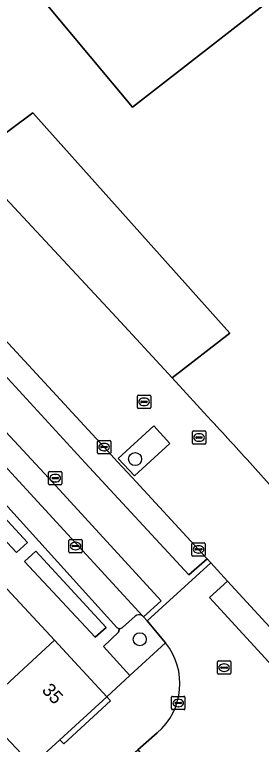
# Model space of a CAD drawing. Extents: x 159716 to 160783, y 383290 to 384031.
# Drawn here: x 160449.4 to 160467.9, y 383595 to 383649.9 of the extents above; entities that cross this region are included whole.
import ezdxf

# ---------------------------------------------------------------- set-up
doc = ezdxf.new("R2010")
doc.units = 0
for name, color, linetype in [('IMGEO_Boom', 7, 'Continuous'), ('IMGEO_Brandkraan', 7, 'Continuous'), ('IMGEO_Groenvoorziening', 7, 'Continuous'), ('IMGEO_Kolk', 7, 'Continuous'), ('IMGEO_Pand', 7, 'Continuous'), ('IMGEO_Pand_nummerreeks', 7, 'Continuous'), ('IMGEO_Parkeervlak_open', 7, 'Continuous'), ('IMGEO_Rijbaan_lokaal_gesloten', 7, 'Continuous'), ('IMGEO_Rijbaan_lokaal_open', 7, 'Continuous'), ('IMGEO_Rioolput', 7, 'Continuous'), ('IMGEO_Voetpad_open', 7, 'Continuous')]:
    doc.layers.add(name, color=color, linetype=linetype)

msp = doc.modelspace()

# ---------------------------------------------------------------- linework, layer by layer
at = {"layer": 'IMGEO_Boom'}
for centre in [(160458.452, 383616.466), (160458.805, 383602.918)]:
    msp.add_circle(centre, 0.489, dxfattribs=at)
at = {"layer": 'IMGEO_Brandkraan'}
for p, q in [((160462.753, 383617.662), (160462.753, 383618.514)), ((160462.828, 383618.588), (160463.68, 383618.588)), ((160463.754, 383618.514), (160463.754, 383617.662)), ((160463.012, 383618.082), (160463.012, 383618.094)), ((160463.45, 383618.045), (160463.052, 383618.045)), ((160463.055, 383618.131), (160463.453, 383618.131)), ((160463.241, 383618.368), (160463.266, 383618.368)), ((160463.496, 383618.094), (160463.496, 383618.082)), ((160463.68, 383617.588), (160462.828, 383617.588)), ((160463.264, 383617.808), (160463.239, 383617.808))]:
    msp.add_line(p, q, dxfattribs=at)
for points in [[(160462.753, 383617.662), (160462.753, 383618.514)], [(160462.828, 383618.588), (160463.68, 383618.588)], [(160463.754, 383618.514), (160463.754, 383617.662)], [(160463.68, 383617.588), (160462.828, 383617.588)]]:
    msp.add_lwpolyline(points, dxfattribs=at)
for centre, radius, start, end in [((160462.83, 383618.512), 0.0765, 91.552, 178.448), ((160462.83, 383618.512), 0.0765, 91.552, 178.448), ((160463.678, 383618.512), 0.0765, 1.552, 88.448), ((160463.678, 383618.512), 0.0765, 1.552, 88.448), ((160463.052, 383618.091), 0.0403, 85.8775, 175.7526), ((160463.049, 383618.081), 0.0366, 178.938, 274.7102), ((160463.453, 383618.088), 0.043, 264.8664, 352.4533), ((160463.457, 383618.093), 0.0386, 1.7309, 96.639), ((160462.83, 383617.664), 0.0765, 181.552, 268.448), ((160462.83, 383617.664), 0.0765, 181.552, 268.448), ((160463.678, 383617.664), 0.0765, 271.552, 358.448), ((160463.678, 383617.664), 0.0765, 271.552, 358.448)]:
    msp.add_arc(centre, radius, start, end, dxfattribs=at)
for centre, major_axis, ratio, start_param, end_param in [((160463.24, 383618.088), (-0.387, 0.002), 0.722429, 4.712389, 7.853982), ((160463.265, 383618.088), (-0.39, 0.002), 0.717154, 1.570796, 4.712389)]:
    msp.add_ellipse(centre, major_axis=major_axis, ratio=ratio, start_param=start_param, end_param=end_param, dxfattribs=at)
at = {"layer": 'IMGEO_Groenvoorziening'}
for points in [[(160445.202, 383615.77), (160444.35, 383614.989), (160449.531, 383609.44), (160450.36, 383610.199)], [(160456.274, 383603.811), (160450.99, 383609.539), (160450.151, 383608.776), (160455.45, 383603.077)], [(160456.612, 383598.292), (160456.328, 383598.598), (160452.802, 383595.359), (160453.108, 383595.041)]]:
    msp.add_lwpolyline(points, close=True, dxfattribs=at)
for points in [[(160457.285, 383603.724), (160457.215, 383603.452), (160456.072, 383602.378), (160458.067, 383600.195), (160460.737, 383602.65), (160459.348, 383604.307)], [(160458.453, 383604.661), (160457.513, 383603.809)], [(160459.348, 383604.307), (160459.094, 383604.601), (160459.018, 383604.673)]]:
    msp.add_lwpolyline(points, dxfattribs=at)
for centre, radius, start, end in [((160458.743, 383604.307), 0.457, 53.0616, 129.3718), ((160457.301, 383604.03), 0.307, 267.0747, 313.8169)]:
    msp.add_arc(centre, radius, start, end, dxfattribs=at)
at = {"layer": 'IMGEO_Kolk'}
for p, q in [((160455.617, 383616.943), (160455.617, 383617.795)), ((160455.692, 383617.869), (160456.544, 383617.869)), ((160455.876, 383617.363), (160455.876, 383617.375)), ((160455.919, 383617.412), (160456.317, 383617.412)), ((160456.105, 383617.649), (160456.13, 383617.649)), ((160456.36, 383617.375), (160456.36, 383617.363)), ((160456.618, 383617.795), (160456.618, 383616.943)), ((160456.544, 383616.869), (160455.692, 383616.869)), ((160456.314, 383617.326), (160455.916, 383617.326)), ((160456.128, 383617.089), (160456.103, 383617.089)), ((160453.476, 383609.501), (160453.476, 383610.353)), ((160453.551, 383610.427), (160454.403, 383610.427)), ((160454.477, 383610.353), (160454.477, 383609.501)), ((160453.735, 383609.921), (160453.735, 383609.933)), ((160454.173, 383609.884), (160453.775, 383609.884)), ((160453.778, 383609.97), (160454.176, 383609.97)), ((160453.964, 383610.207), (160453.989, 383610.207)), ((160454.219, 383609.933), (160454.219, 383609.921)), ((160462.715, 383609.249), (160462.715, 383610.101)), ((160462.79, 383610.175), (160463.642, 383610.175)), ((160462.974, 383609.669), (160462.974, 383609.681)), ((160463.017, 383609.718), (160463.415, 383609.718)), ((160463.203, 383609.955), (160463.228, 383609.955)), ((160463.458, 383609.681), (160463.458, 383609.669)), ((160463.716, 383610.101), (160463.716, 383609.249)), ((160454.403, 383609.427), (160453.551, 383609.427)), ((160453.987, 383609.647), (160453.962, 383609.647)), ((160463.642, 383609.175), (160462.79, 383609.175)), ((160463.412, 383609.632), (160463.014, 383609.632)), ((160463.226, 383609.395), (160463.201, 383609.395)), ((160461.196, 383597.698), (160461.196, 383598.55)), ((160461.271, 383598.624), (160462.123, 383598.624)), ((160461.498, 383598.167), (160461.896, 383598.167)), ((160461.684, 383598.404), (160461.709, 383598.404)), ((160462.197, 383598.55), (160462.197, 383597.698)), ((160462.123, 383597.624), (160461.271, 383597.624)), ((160461.455, 383598.118), (160461.455, 383598.13)), ((160461.893, 383598.081), (160461.495, 383598.081)), ((160461.707, 383597.844), (160461.682, 383597.844)), ((160461.939, 383598.13), (160461.939, 383598.118))]:
    msp.add_line(p, q, dxfattribs=at)
for points in [[(160455.617, 383616.943), (160455.617, 383617.795)], [(160455.692, 383617.869), (160456.544, 383617.869)], [(160456.618, 383617.795), (160456.618, 383616.943)], [(160456.544, 383616.869), (160455.692, 383616.869)], [(160453.476, 383609.501), (160453.476, 383610.353)], [(160453.551, 383610.427), (160454.403, 383610.427)], [(160454.477, 383610.353), (160454.477, 383609.501)], [(160462.715, 383609.249), (160462.715, 383610.101)], [(160462.79, 383610.175), (160463.642, 383610.175)], [(160463.716, 383610.101), (160463.716, 383609.249)], [(160454.403, 383609.427), (160453.551, 383609.427)], [(160463.642, 383609.175), (160462.79, 383609.175)], [(160461.196, 383597.698), (160461.196, 383598.55)], [(160461.271, 383598.624), (160462.123, 383598.624)], [(160462.197, 383598.55), (160462.197, 383597.698)], [(160462.123, 383597.624), (160461.271, 383597.624)]]:
    msp.add_lwpolyline(points, dxfattribs=at)
for centre, radius, start, end in [((160455.694, 383617.793), 0.0765, 91.552, 178.448), ((160455.694, 383617.793), 0.0765, 91.552, 178.448), ((160455.916, 383617.372), 0.0403, 85.8775, 175.7526), ((160455.913, 383617.362), 0.0366, 178.938, 274.7102), ((160456.317, 383617.369), 0.043, 264.8664, 352.4533), ((160456.321, 383617.374), 0.0386, 1.7309, 96.639), ((160456.542, 383617.793), 0.0765, 1.552, 88.448), ((160456.542, 383617.793), 0.0765, 1.552, 88.448), ((160455.694, 383616.945), 0.0765, 181.552, 268.448), ((160455.694, 383616.945), 0.0765, 181.552, 268.448), ((160456.542, 383616.945), 0.0765, 271.552, 358.448), ((160456.542, 383616.945), 0.0765, 271.552, 358.448), ((160453.553, 383610.351), 0.0765, 91.552, 178.448), ((160453.553, 383610.351), 0.0765, 91.552, 178.448), ((160454.401, 383610.351), 0.0765, 1.552, 88.448), ((160454.401, 383610.351), 0.0765, 1.552, 88.448), ((160453.775, 383609.93), 0.0403, 85.8775, 175.7526), ((160453.772, 383609.92), 0.0366, 178.938, 274.7102), ((160454.176, 383609.927), 0.043, 264.8664, 352.4533), ((160454.18, 383609.932), 0.0386, 1.7309, 96.639), ((160462.792, 383610.099), 0.0765, 91.552, 178.448), ((160462.792, 383610.099), 0.0765, 91.552, 178.448), ((160463.014, 383609.678), 0.0403, 85.8775, 175.7526), ((160463.419, 383609.68), 0.0386, 1.7309, 96.639), ((160463.64, 383610.099), 0.0765, 1.552, 88.448), ((160463.64, 383610.099), 0.0765, 1.552, 88.448), ((160453.553, 383609.503), 0.0765, 181.552, 268.448), ((160453.553, 383609.503), 0.0765, 181.552, 268.448), ((160454.401, 383609.503), 0.0765, 271.552, 358.448), ((160454.401, 383609.503), 0.0765, 271.552, 358.448), ((160462.792, 383609.251), 0.0765, 181.552, 268.448), ((160462.792, 383609.251), 0.0765, 181.552, 268.448), ((160463.011, 383609.668), 0.0366, 178.938, 274.7102), ((160463.415, 383609.675), 0.043, 264.8664, 352.4533), ((160463.64, 383609.251), 0.0765, 271.552, 358.448), ((160463.64, 383609.251), 0.0765, 271.552, 358.448), ((160461.273, 383598.548), 0.0765, 91.552, 178.448), ((160461.273, 383598.548), 0.0765, 91.552, 178.448), ((160461.495, 383598.127), 0.0403, 85.8775, 175.7526), ((160461.9, 383598.129), 0.0386, 1.7309, 96.639), ((160462.121, 383598.548), 0.0765, 1.552, 88.448), ((160462.121, 383598.548), 0.0765, 1.552, 88.448), ((160461.273, 383597.7), 0.0765, 181.552, 268.448), ((160461.273, 383597.7), 0.0765, 181.552, 268.448), ((160461.492, 383598.117), 0.0366, 178.938, 274.7102), ((160461.896, 383598.124), 0.043, 264.8664, 352.4533), ((160462.121, 383597.7), 0.0765, 271.552, 358.448), ((160462.121, 383597.7), 0.0765, 271.552, 358.448)]:
    msp.add_arc(centre, radius, start, end, dxfattribs=at)
for centre, major_axis, ratio, start_param, end_param in [((160456.104, 383617.369), (-0.387, 0.002), 0.722429, 4.712389, 7.853982), ((160456.129, 383617.369), (-0.39, 0.002), 0.717154, 1.570796, 4.712389), ((160453.963, 383609.927), (-0.387, 0.002), 0.722429, 4.712389, 7.853982), ((160453.988, 383609.927), (-0.39, 0.002), 0.717154, 1.570796, 4.712389), ((160463.202, 383609.675), (-0.387, 0.002), 0.722429, 4.712389, 7.853982), ((160463.227, 383609.675), (-0.39, 0.002), 0.717154, 1.570796, 4.712389), ((160461.683, 383598.124), (-0.387, 0.002), 0.722429, 4.712389, 7.853982), ((160461.708, 383598.124), (-0.39, 0.002), 0.717154, 1.570796, 4.712389)]:
    msp.add_ellipse(centre, major_axis=major_axis, ratio=ratio, start_param=start_param, end_param=end_param, dxfattribs=at)
at = {"layer": 'IMGEO_Pand'}
for points in [[(160452.391, 383602.844), (160448.515, 383607.023), (160443.002, 383601.934), (160442.91, 383601.849), (160444.598, 383600.021), (160439.794, 383595.587), (160440.519, 383594.802), (160441.972, 383593.226)], [(160456.328, 383598.598), (160452.391, 383602.844), (160441.972, 383593.226), (160443.909, 383591.127), (160448.722, 383595.569), (160450.731, 383593.456), (160452.802, 383595.359)]]:
    msp.add_lwpolyline(points, close=True, dxfattribs=at)
at = {"layer": 'IMGEO_Parkeervlak_open'}
for points in [[(160471.444, 383653.242), (160467.741, 383655.998), (160462.624, 383659.806), (160451.903, 383650.55), (160458.255, 383642.934)], [(160446.021, 383638.976), (160457.045, 383627.12), (160461.229, 383622.564), (160465.563, 383625.936), (160450.764, 383642.492)]]:
    msp.add_lwpolyline(points, close=True, dxfattribs=at)
for points in [[(160459.018, 383604.673), (160446.333, 383618.467)], [(160445.327, 383616.78), (160457.086, 383603.81)], [(160457.513, 383603.809), (160458.453, 383604.661)]]:
    msp.add_lwpolyline(points, dxfattribs=at)
for centre, radius, start, end in [((160458.743, 383604.307), 0.457, 53.0616, 129.3718), ((160457.301, 383604.035), 0.311, 226.2327, 267.0231), ((160457.301, 383604.03), 0.307, 267.0747, 313.8169)]:
    msp.add_arc(centre, radius, start, end, dxfattribs=at)
at = {"layer": 'IMGEO_Rijbaan_lokaal_gesloten'}
for points in [[(160431.008, 383644.324), (160430.959, 383644.375), (160429.835, 383645.536), (160424.907, 383650.657), (160423.767, 383649.538), (160423.641, 383649.415), (160437.436, 383634.886), (160444.209, 383627.615), (160454.707, 383616.185), (160462.488, 383607.758), (160463.857, 383608.975), (160463.216, 383609.675), (160458.234, 383615.076), (160457.141, 383616.26), (160456.118, 383617.369), (160445.646, 383628.723), (160444.349, 383630.117)], [(160428.501, 383637.667), (160431.144, 383634.815), (160431.472, 383634.461), (160432.462, 383633.429), (160432.527, 383633.339), (160445.286, 383619.599), (160445.392, 383619.488), (160445.753, 383619.101), (160446.214, 383618.606), (160446.294, 383618.52), (160446.333, 383618.467), (160459.018, 383604.673), (160459.094, 383604.601), (160460.412, 383605.803), (160451.956, 383615.047), (160433.35, 383635.117)], [(160472.595, 383599.429), (160465.403, 383607.286), (160464.052, 383606.061), (160476.835, 383592.097)]]:
    msp.add_lwpolyline(points, dxfattribs=at)
at = {"layer": 'IMGEO_Rijbaan_lokaal_open'}
msp.add_lwpolyline([(160458.255, 383642.934), (160451.903, 383650.55), (160462.624, 383659.806), (160467.741, 383655.998), (160471.444, 383653.242)], close=True, dxfattribs=at)
for points in [[(160430.561, 383638.144), (160433.35, 383635.117), (160451.956, 383615.047), (160460.412, 383605.803), (160459.094, 383604.601), (160459.348, 383604.307), (160464.132, 383608.674), (160463.857, 383608.975), (160462.488, 383607.758), (160454.707, 383616.185), (160444.209, 383627.615), (160437.436, 383634.886), (160423.641, 383649.415), (160423.767, 383649.538), (160424.907, 383650.657)], [(160439.747, 383645.684), (160444.695, 383640.402), (160446.021, 383638.976), (160450.764, 383642.492), (160465.563, 383625.936), (160461.229, 383622.564), (160464.172, 383619.359)], [(160467.469, 383615.748), (160473.483, 383609.05)], [(160464.052, 383606.061), (160465.403, 383607.286), (160464.132, 383608.674), (160459.348, 383604.307), (160460.737, 383602.65)], [(160476.835, 383592.097), (160464.052, 383606.061)], [(160460.103, 383595.872), (160458.661, 383594.596), (160460.963, 383591.947), (160461.787, 383592.665), (160462.076, 383592.933), (160463.114, 383593.925), (160463.409, 383594.184)]]:
    msp.add_lwpolyline(points, dxfattribs=at)
for centre, radius, start, end in [((160345.805, 383507.974), 162.534, 41.53555, 43.25933), ((160456.932, 383599.587), 4.884, 310.4773, 38.8352)]:
    msp.add_arc(centre, radius, start, end, dxfattribs=at)
at = {"layer": 'IMGEO_Rioolput'}
for p, q in [((160458.696, 383621.272), (160459.548, 383621.272)), ((160458.621, 383620.346), (160458.621, 383621.198)), ((160458.88, 383620.766), (160458.88, 383620.778)), ((160459.318, 383620.729), (160458.92, 383620.729)), ((160458.923, 383620.815), (160459.321, 383620.815)), ((160459.109, 383621.052), (160459.134, 383621.052)), ((160459.364, 383620.778), (160459.364, 383620.766)), ((160459.622, 383621.198), (160459.622, 383620.346)), ((160459.548, 383620.272), (160458.696, 383620.272)), ((160459.132, 383620.492), (160459.107, 383620.492)), ((160451.956, 383614.609), (160451.956, 383615.461)), ((160452.031, 383615.535), (160452.883, 383615.535)), ((160452.444, 383615.315), (160452.469, 383615.315)), ((160452.957, 383615.461), (160452.957, 383614.609)), ((160452.215, 383615.029), (160452.215, 383615.041)), ((160452.653, 383614.992), (160452.255, 383614.992)), ((160452.258, 383615.078), (160452.656, 383615.078)), ((160452.467, 383614.755), (160452.442, 383614.755)), ((160452.699, 383615.041), (160452.699, 383615.029)), ((160452.883, 383614.535), (160452.031, 383614.535)), ((160464.638, 383600.358), (160464.638, 383601.21)), ((160464.713, 383601.284), (160465.565, 383601.284)), ((160465.126, 383601.064), (160465.151, 383601.064)), ((160465.639, 383601.21), (160465.639, 383600.358)), ((160464.897, 383600.778), (160464.897, 383600.79)), ((160465.335, 383600.741), (160464.937, 383600.741)), ((160464.94, 383600.827), (160465.338, 383600.827)), ((160465.149, 383600.504), (160465.124, 383600.504)), ((160465.381, 383600.79), (160465.381, 383600.778)), ((160465.565, 383600.284), (160464.713, 383600.284))]:
    msp.add_line(p, q, dxfattribs=at)
for points in [[(160458.696, 383621.272), (160459.548, 383621.272)], [(160458.621, 383620.346), (160458.621, 383621.198)], [(160459.622, 383621.198), (160459.622, 383620.346)], [(160459.548, 383620.272), (160458.696, 383620.272)], [(160451.956, 383614.609), (160451.956, 383615.461)], [(160452.031, 383615.535), (160452.883, 383615.535)], [(160452.957, 383615.461), (160452.957, 383614.609)], [(160452.883, 383614.535), (160452.031, 383614.535)], [(160464.638, 383600.358), (160464.638, 383601.21)], [(160464.713, 383601.284), (160465.565, 383601.284)], [(160465.639, 383601.21), (160465.639, 383600.358)], [(160465.565, 383600.284), (160464.713, 383600.284)]]:
    msp.add_lwpolyline(points, dxfattribs=at)
for centre, radius, start, end in [((160458.698, 383621.196), 0.0765, 91.552, 178.448), ((160458.698, 383621.196), 0.0765, 91.552, 178.448), ((160459.546, 383621.196), 0.0765, 1.552, 88.448), ((160459.546, 383621.196), 0.0765, 1.552, 88.448), ((160458.92, 383620.775), 0.0403, 85.8775, 175.7526), ((160458.917, 383620.765), 0.0366, 178.938, 274.7102), ((160459.321, 383620.772), 0.043, 264.8664, 352.4533), ((160459.325, 383620.777), 0.0386, 1.7309, 96.639), ((160458.698, 383620.348), 0.0765, 181.552, 268.448), ((160458.698, 383620.348), 0.0765, 181.552, 268.448), ((160459.546, 383620.348), 0.0765, 271.552, 358.448), ((160459.546, 383620.348), 0.0765, 271.552, 358.448), ((160452.033, 383615.459), 0.0765, 91.552, 178.448), ((160452.033, 383615.459), 0.0765, 91.552, 178.448), ((160452.881, 383615.459), 0.0765, 1.552, 88.448), ((160452.881, 383615.459), 0.0765, 1.552, 88.448), ((160452.255, 383615.038), 0.0403, 85.8775, 175.7526), ((160452.252, 383615.028), 0.0366, 178.938, 274.7102), ((160452.656, 383615.035), 0.043, 264.8664, 352.4533), ((160452.66, 383615.04), 0.0386, 1.7309, 96.639), ((160452.033, 383614.611), 0.0765, 181.552, 268.448), ((160452.033, 383614.611), 0.0765, 181.552, 268.448), ((160452.881, 383614.611), 0.0765, 271.552, 358.448), ((160452.881, 383614.611), 0.0765, 271.552, 358.448), ((160464.715, 383601.208), 0.0765, 91.552, 178.448), ((160464.715, 383601.208), 0.0765, 91.552, 178.448), ((160465.563, 383601.208), 0.0765, 1.552, 88.448), ((160465.563, 383601.208), 0.0765, 1.552, 88.448), ((160464.715, 383600.36), 0.0765, 181.552, 268.448), ((160464.715, 383600.36), 0.0765, 181.552, 268.448), ((160464.937, 383600.787), 0.0403, 85.8775, 175.7526), ((160464.934, 383600.777), 0.0366, 178.938, 274.7102), ((160465.338, 383600.784), 0.043, 264.8664, 352.4533), ((160465.342, 383600.789), 0.0386, 1.7309, 96.639), ((160465.563, 383600.36), 0.0765, 271.552, 358.448), ((160465.563, 383600.36), 0.0765, 271.552, 358.448)]:
    msp.add_arc(centre, radius, start, end, dxfattribs=at)
for centre, major_axis, ratio, start_param, end_param in [((160459.108, 383620.772), (-0.387, 0.002), 0.722429, 4.712389, 7.853982), ((160459.133, 383620.772), (-0.39, 0.002), 0.717154, 1.570796, 4.712389), ((160452.443, 383615.035), (-0.387, 0.002), 0.722429, 4.712389, 7.853982), ((160452.468, 383615.035), (-0.39, 0.002), 0.717154, 1.570796, 4.712389), ((160465.125, 383600.784), (-0.387, 0.002), 0.722429, 4.712389, 7.853982), ((160465.15, 383600.784), (-0.39, 0.002), 0.717154, 1.570796, 4.712389)]:
    msp.add_ellipse(centre, major_axis=major_axis, ratio=ratio, start_param=start_param, end_param=end_param, dxfattribs=at)
at = {"layer": 'IMGEO_Voetpad_open'}
for points in [[(160424.907, 383650.657), (160429.835, 383645.536), (160430.959, 383644.375), (160431.008, 383644.324), (160431.154, 383644.452), (160429.928, 383645.76), (160432.525, 383648.238), (160433.768, 383646.95), (160431.928, 383645.191), (160440.29, 383636.307), (160439.381, 383635.456), (160443.239, 383631.31), (160444.349, 383630.117), (160445.646, 383628.723), (160456.118, 383617.369), (160457.141, 383616.26), (160458.234, 383615.076), (160463.216, 383609.675), (160463.857, 383608.975), (160464.132, 383608.674), (160465.403, 383607.286), (160472.595, 383599.429), (160473.686, 383598.238), (160480.986, 383590.263)], [(160409.048, 383648.938), (160410.515, 383647.343), (160412.772, 383645.544), (160416.693, 383641.32), (160420.54, 383637.175), (160424.389, 383633.03), (160428.236, 383628.884), (160432.084, 383624.739), (160436.079, 383620.435), (160436.893, 383619.556), (160440.764, 383615.382), (160444.64, 383611.203), (160448.515, 383607.023), (160452.391, 383602.844), (160456.328, 383598.598), (160458.067, 383600.195), (160456.072, 383602.378), (160457.215, 383603.452), (160457.285, 383603.724)], [(160464.172, 383619.359), (160461.229, 383622.564), (160457.045, 383627.12), (160446.021, 383638.976), (160444.695, 383640.402), (160439.747, 383645.684)], [(160457.086, 383603.81), (160445.327, 383616.78)], [(160473.483, 383609.05), (160467.469, 383615.748)], [(160460.737, 383602.65), (160458.067, 383600.195), (160456.328, 383598.598), (160456.612, 383598.292), (160453.108, 383595.041), (160452.802, 383595.359), (160450.731, 383593.456), (160441.855, 383585.964), (160441.255, 383585.461), (160440.303, 383584.74), (160436.244, 383581.593), (160432.28, 383578.52), (160428.315, 383575.447), (160424.351, 383572.374), (160420.387, 383569.299), (160416.422, 383566.226), (160412.458, 383563.153)], [(160453.807, 383590.339), (160458.661, 383594.596), (160460.103, 383595.872)]]:
    msp.add_lwpolyline(points, dxfattribs=at)
for points in [[(160458.396, 383615.201), (160457.187, 383616.509), (160459.852, 383618.957), (160461.057, 383617.645)], [(160461.057, 383617.645), (160459.852, 383618.957), (160457.187, 383616.509), (160458.396, 383615.201)], [(160445.202, 383615.77), (160450.36, 383610.199), (160449.531, 383609.44), (160444.35, 383614.989)], [(160450.99, 383609.539), (160456.274, 383603.811), (160455.45, 383603.077), (160450.151, 383608.776)]]:
    msp.add_lwpolyline(points, close=True, dxfattribs=at)
for centre, radius, start, end in [((160345.805, 383507.974), 162.534, 41.53555, 43.25933), ((160457.301, 383604.035), 0.311, 226.2327, 267.0231), ((160456.932, 383599.587), 4.884, 310.4773, 38.8352)]:
    msp.add_arc(centre, radius, start, end, dxfattribs=at)

# ---------------------------------------------------------------- texts
at = {"layer": 'IMGEO_Pand_nummerreeks'}
msp.add_text('35', height=1, rotation=312.7081, dxfattribs=at).set_placement((160451.393, 383599.042))

doc.saveas('drawing.dxf')
